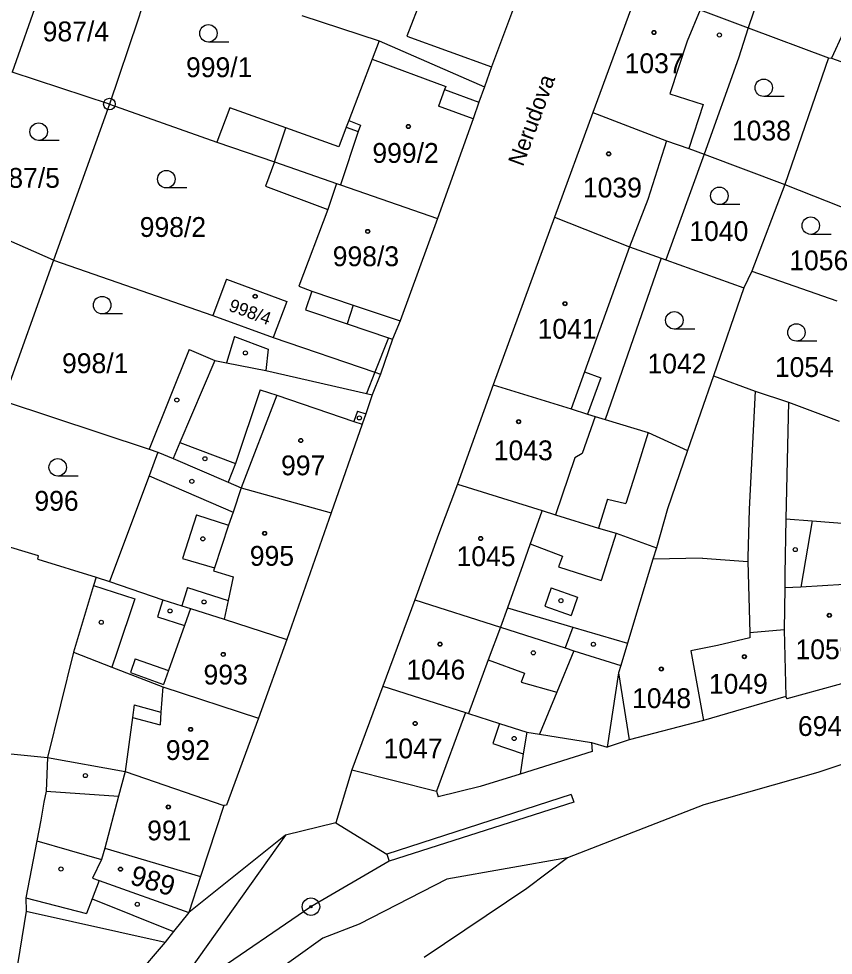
# Model space of a CAD drawing. Extents: x -593183 to -588034, y -1130415 to -1124994.
# Drawn here: x -591248.6 to -591178.8, y -1129085.7 to -1129005.4 of the extents above; entities that cross this region are included whole.
import ezdxf

# ---------------------------------------------------------------- set-up
doc = ezdxf.new("R2010")
doc.units = 0
for name, color, linetype in [('Vrstva 1', 7, 'Continuous'), ('Vrstva 15', 7, 'Continuous'), ('Vrstva 18', 7, 'Continuous'), ('Vrstva 19', 7, 'Continuous'), ('Vrstva 24', 7, 'Continuous'), ('Vrstva 25', 7, 'Continuous'), ('Vrstva 4', 7, 'Continuous')]:
    doc.layers.add(name, color=color, linetype=linetype)

msp = doc.modelspace()

# ---------------------------------------------------------------- linework, layer by layer
at = {"layer": 'Vrstva 1'}
for p, q in [((-591182.91, -1128996.96), (-591186.06, -1129006.21)), ((-591245.06, -1128998.31), (-591249.19, -1129010.01)), ((-591174.67, -1128999.49), (-591178.91, -1129008.81)), ((-591204.58, -1129000.17), (-591208.07, -1129009.58)), ((-591236.94, -1129001.02), (-591238.41, -1129005.57)), ((-591195.42, -1129002.71), (-591199.39, -1129013.48)), ((-591224.34, -1129005.16), (-591217.72, -1129007.34)), ((-591190.18, -1129004.67), (-591186.06, -1129006.21)), ((-591238.41, -1129005.57), (-591240.84, -1129012.76)), ((-591186.06, -1129006.21), (-591186.9, -1129008.81)), ((-591186.06, -1129006.21), (-591179.17, -1129008.79)), ((-591217.72, -1129007.34), (-591218.31, -1129008.9)), ((-591217.72, -1129007.34), (-591208.69, -1129011.29)), ((-591218.31, -1129008.9), (-591220.32, -1129014.18)), ((-591186.9, -1129008.81), (-591189.83, -1129017.06)), ((-591179.17, -1129008.79), (-591182.91, -1129019.67)), ((-591179.17, -1129008.79), (-591178.91, -1129008.81)), ((-591178.91, -1129008.81), (-591166.98, -1129013.27)), ((-591240.84, -1129012.76), (-591249.19, -1129010.01)), ((-591208.07, -1129009.58), (-591208.69, -1129011.29)), ((-591208.69, -1129011.29), (-591209.16, -1129012.61)), ((-591209.16, -1129012.61), (-591209.66, -1129014.02)), ((-591240.84, -1129012.76), (-591245.64, -1129026.14)), ((-591240.84, -1129012.76), (-591231.64, -1129016.02)), ((-591230.51, -1129013.08), (-591231.64, -1129016.02)), ((-591225.7, -1129014.81), (-591230.51, -1129013.08)), ((-591199.39, -1129013.48), (-591202.67, -1129022.46)), ((-591199.39, -1129013.48), (-591193.06, -1129015.9)), ((-591220.32, -1129014.18), (-591220.53, -1129014.73)), ((-591209.66, -1129014.02), (-591212.71, -1129022.58)), ((-591221.18, -1129016.43), (-591225.7, -1129014.81)), ((-591220.53, -1129014.73), (-591221.18, -1129016.43)), ((-591231.64, -1129016.02), (-591226.68, -1129017.71)), ((-591193.06, -1129015.9), (-591191.16, -1129016.56)), ((-591191.16, -1129016.56), (-591189.83, -1129017.06)), ((-591189.83, -1129017.06), (-591193.14, -1129026.11)), ((-591189.83, -1129017.06), (-591182.91, -1129019.67)), ((-591226.68, -1129017.71), (-591227.46, -1129019.81)), ((-591226.68, -1129017.71), (-591221.38, -1129019.56)), ((-591227.46, -1129019.81), (-591222.1, -1129021.79)), ((-591221.38, -1129019.56), (-591221.01, -1129019.69)), ((-591221.01, -1129019.69), (-591212.71, -1129022.58)), ((-591182.91, -1129019.67), (-591185.76, -1129027.09)), ((-591182.91, -1129019.67), (-591175.4, -1129022.64)), ((-591222.1, -1129021.79), (-591224.61, -1129028.36)), ((-591245.64, -1129026.14), (-591253.65, -1129022.63)), ((-591212.71, -1129022.58), (-591215.9, -1129031.35)), ((-591202.67, -1129022.46), (-591207.93, -1129036.82)), ((-591202.67, -1129022.46), (-591196.25, -1129024.99)), ((-591196.25, -1129024.99), (-591193.52, -1129025.97)), ((-591245.64, -1129026.14), (-591249.96, -1129038.21)), ((-591245.64, -1129026.14), (-591231.96, -1129030.9)), ((-591193.52, -1129025.97), (-591198.34, -1129039.8)), ((-591193.52, -1129025.97), (-591193.14, -1129026.11)), ((-591193.14, -1129026.11), (-591186.44, -1129028.51)), ((-591185.76, -1129027.09), (-591186.44, -1129028.51)), ((-591185.76, -1129027.09), (-591178.47, -1129029.63)), ((-591230.79, -1129027.77), (-591231.96, -1129030.9)), ((-591230.79, -1129027.77), (-591225.63, -1129029.7)), ((-591224.61, -1129028.36), (-591223.48, -1129028.8)), ((-591186.44, -1129028.51), (-591189.04, -1129036.06)), ((-591223.48, -1129028.8), (-591224.03, -1129030.41)), ((-591225.63, -1129029.7), (-591226.79, -1129032.78)), ((-591231.96, -1129030.9), (-591226.79, -1129032.78)), ((-591224.03, -1129030.41), (-591220.46, -1129031.61)), ((-591220.46, -1129031.61), (-591216.9, -1129032.81)), ((-591215.9, -1129031.35), (-591216.56, -1129032.93)), ((-591230.11, -1129032.7), (-591230.8, -1129034.95)), ((-591230.11, -1129032.7), (-591227.24, -1129033.77)), ((-591226.79, -1129032.78), (-591218.07, -1129035.76)), ((-591216.56, -1129032.93), (-591217.6, -1129035.93)), ((-591216.9, -1129032.81), (-591216.56, -1129032.93)), ((-591234.01, -1129033.79), (-591237.44, -1129042.35)), ((-591234.01, -1129033.79), (-591231.81, -1129034.75)), ((-591227.24, -1129033.77), (-591227.43, -1129035.61)), ((-591231.81, -1129034.75), (-591230.8, -1129034.95)), ((-591227.43, -1129035.61), (-591218.79, -1129037.58)), ((-591217.6, -1129035.93), (-591218.3, -1129037.69)), ((-591218.07, -1129035.76), (-591217.6, -1129035.93)), ((-591189.04, -1129036.06), (-591191.26, -1129042.45)), ((-591189.04, -1129036.06), (-591185.47, -1129037.37)), ((-591218.79, -1129037.58), (-591218.3, -1129037.69)), ((-591207.93, -1129036.82), (-591210.98, -1129045.34)), ((-591207.93, -1129036.82), (-591201.24, -1129038.9)), ((-591185.47, -1129037.37), (-591185.98, -1129047.5)), ((-591185.47, -1129037.37), (-591182.61, -1129038.33)), ((-591249.96, -1129038.21), (-591237.44, -1129042.35)), ((-591218.3, -1129037.69), (-591218.86, -1129039.33)), ((-591182.61, -1129038.33), (-591182.83, -1129048.33)), ((-591182.61, -1129038.33), (-591178.25, -1129039.94)), ((-591201.24, -1129038.9), (-591199.83, -1129039.34)), ((-591218.86, -1129039.33), (-591219.16, -1129040.21)), ((-591199.83, -1129039.34), (-591199.2, -1129039.54)), ((-591199.2, -1129039.54), (-591198.34, -1129039.8)), ((-591198.34, -1129039.8), (-591194.64, -1129040.92)), ((-591219.16, -1129040.21), (-591221.81, -1129047.8)), ((-591194.64, -1129040.92), (-591191.26, -1129042.45)), ((-591237.44, -1129042.35), (-591236.69, -1129042.6)), ((-591236.69, -1129042.6), (-591237.44, -1129044.63)), ((-591236.69, -1129042.6), (-591235.38, -1129043.16)), ((-591235.38, -1129043.16), (-591230.65, -1129045.19)), ((-591191.26, -1129042.45), (-591192.97, -1129047.47)), ((-591237.44, -1129044.63), (-591240.83, -1129053.71)), ((-591230.65, -1129045.19), (-591229.55, -1129045.66)), ((-591210.98, -1129045.34), (-591212.62, -1129049.66)), ((-591210.98, -1129045.34), (-591203.73, -1129047.61)), ((-591229.55, -1129045.66), (-591221.81, -1129047.8)), ((-591221.81, -1129047.8), (-591225.63, -1129058.67)), ((-591203.73, -1129047.61), (-591202.58, -1129047.97)), ((-591202.58, -1129047.97), (-591198.91, -1129049.12)), ((-591192.97, -1129047.47), (-591193.94, -1129050.82)), ((-591185.98, -1129047.5), (-591186.1, -1129051.65)), ((-591182.83, -1129048.33), (-591182.91, -1129053.06)), ((-591246.91, -1129051.5), (-591253.75, -1129049.47)), ((-591198.91, -1129049.12), (-591197.4, -1129049.56)), ((-591197.4, -1129049.56), (-591193.94, -1129050.82)), ((-591212.62, -1129049.66), (-591214.66, -1129055.27)), ((-591193.94, -1129050.82), (-591194.24, -1129051.79)), ((-591246.99, -1129051.77), (-591246.91, -1129051.5)), ((-591246.99, -1129051.77), (-591241.98, -1129053.32)), ((-591194.24, -1129051.79), (-591195.37, -1129055.46)), ((-591186.1, -1129051.65), (-591186.09, -1129051.99)), ((-591186.09, -1129051.99), (-591185.91, -1129058.09)), ((-591241.98, -1129053.32), (-591242.2, -1129054.04)), ((-591241.98, -1129053.32), (-591240.83, -1129053.71)), ((-591182.91, -1129053.06), (-591182.93, -1129054.25)), ((-591242.2, -1129054.04), (-591243.91, -1129059.75)), ((-591240.83, -1129053.71), (-591236.25, -1129055.27)), ((-591182.93, -1129054.25), (-591182.99, -1129057.85)), ((-591236.25, -1129055.27), (-591234.64, -1129055.78)), ((-591234.64, -1129055.78), (-591233.88, -1129056.02)), ((-591233.88, -1129056.02), (-591231, -1129056.92)), ((-591214.66, -1129055.27), (-591217.38, -1129062.68)), ((-591214.66, -1129055.27), (-591207.31, -1129057.62)), ((-591195.37, -1129055.46), (-591196.4, -1129058.99)), ((-591231, -1129056.92), (-591225.63, -1129058.67)), ((-591207.31, -1129057.62), (-591201.75, -1129059.39)), ((-591185.91, -1129058.09), (-591185.91, -1129058.53)), ((-591182.99, -1129057.85), (-591182.83, -1129063.56)), ((-591225.63, -1129058.67), (-591228.06, -1129065.41)), ((-591196.4, -1129058.99), (-591196.99, -1129060.91)), ((-591188.69, -1129059.17), (-591190.99, -1129059.63)), ((-591185.91, -1129058.53), (-591188.69, -1129059.17)), ((-591243.91, -1129059.75), (-591246.14, -1129068.8)), ((-591243.91, -1129059.75), (-591240.62, -1129061.03)), ((-591201.75, -1129059.39), (-591201.01, -1129059.63)), ((-591201.01, -1129059.63), (-591196.99, -1129060.91)), ((-591190.99, -1129059.63), (-591189.91, -1129065.62)), ((-591240.62, -1129061.03), (-591236.26, -1129062.73)), ((-591197.19, -1129061.53), (-591198.16, -1129067.91)), ((-591196.99, -1129060.91), (-591197.19, -1129061.53)), ((-591174.75, -1129061.56), (-591182.76, -1129063.76)), ((-591236.26, -1129062.73), (-591228.06, -1129065.41)), ((-591217.38, -1129062.68), (-591220.06, -1129069.84)), ((-591217.38, -1129062.68), (-591210.31, -1129064.94)), ((-591182.83, -1129063.56), (-591189.91, -1129065.62)), ((-591182.83, -1129063.56), (-591182.76, -1129063.76)), ((-591161.34, -1129063.85), (-591180.09, -1129070.07)), ((-591228.06, -1129065.41), (-591230.81, -1129072.88)), ((-591210.31, -1129064.94), (-591210.06, -1129065.02)), ((-591210.06, -1129065.02), (-591207.4, -1129065.87)), ((-591189.91, -1129065.62), (-591196.26, -1129067.28)), ((-591207.4, -1129065.87), (-591205.06, -1129066.62)), ((-591205.06, -1129066.62), (-591203.96, -1129066.8)), ((-591203.96, -1129066.8), (-591199.49, -1129067.51)), ((-591196.26, -1129067.28), (-591198.16, -1129067.91)), ((-591259.17, -1129067.5), (-591246.14, -1129068.8)), ((-591199.49, -1129067.51), (-591199.45, -1129068.28)), ((-591199.49, -1129067.51), (-591198.16, -1129067.91)), ((-591246.14, -1129068.8), (-591246.27, -1129071.67)), ((-591246.14, -1129068.8), (-591239.5, -1129070)), ((-591199.45, -1129068.28), (-591205.63, -1129070.21)), ((-591239.5, -1129070), (-591231.04, -1129072.9)), ((-591220.06, -1129069.84), (-591221.43, -1129074.38)), ((-591220.06, -1129069.84), (-591212.8, -1129071.67)), ((-591205.63, -1129070.21), (-591209.04, -1129071.28)), ((-591180.09, -1129070.07), (-591189.88, -1129072.84)), ((-591209.04, -1129071.28), (-591212.64, -1129072.16)), ((-591246.27, -1129071.67), (-591246.47, -1129072.63)), ((-591212.8, -1129071.67), (-591212.64, -1129072.16)), ((-591246.47, -1129072.63), (-591246.71, -1129074.15)), ((-591231.04, -1129072.9), (-591233.03, -1129079)), ((-591230.81, -1129072.88), (-591231.04, -1129072.9)), ((-591189.88, -1129072.84), (-591201.57, -1129077.39)), ((-591246.71, -1129074.15), (-591247.06, -1129075.92)), ((-591221.43, -1129074.38), (-591225.73, -1129075.46)), ((-591247.06, -1129075.92), (-591248, -1129080.81)), ((-591247.06, -1129075.92), (-591241.53, -1129077.54)), ((-591225.73, -1129075.46), (-591234.03, -1129082.08)), ((-591241.22, -1129076.57), (-591241.53, -1129077.54)), ((-591241.22, -1129076.57), (-591233.03, -1129079)), ((-591201.57, -1129077.39), (-591205.05, -1129080.01)), ((-591233.03, -1129079), (-591234.03, -1129082.08)), ((-591205.05, -1129080.01), (-591213.85, -1129085.93)), ((-591248, -1129080.81), (-591247.99, -1129081.96)), ((-591247.99, -1129081.96), (-591250.72, -1129098.85)), ((-591247.99, -1129081.96), (-591236.06, -1129084.63)), ((-591234.03, -1129082.08), (-591235.33, -1129083.71)), ((-591235.33, -1129083.71), (-591236.06, -1129084.63)), ((-591236.06, -1129084.63), (-591248.54, -1129099.05))]:
    msp.add_line(p, q, dxfattribs=at)
at = {"layer": 'Vrstva 24'}
for centre, radius in [((-591240.84, -1129012.76), 0.5), ((-591240.84, -1129012.76), 0.0327), ((-591223.56, -1129081.58), 0.75), ((-591223.56, -1129081.58), 0.0903)]:
    msp.add_circle(centre, radius, dxfattribs=at)
at = {"layer": 'Vrstva 25'}
for p, q in [((-591230.6, -1129007.44), (-591232.35, -1129007.44)), ((-591182.98, -1129012.11), (-591184.73, -1129012.11)), ((-591245.16, -1129015.88), (-591246.91, -1129015.88)), ((-591234.21, -1129019.95), (-591235.96, -1129019.95)), ((-591186.79, -1129021.38), (-591188.54, -1129021.38)), ((-591178.95, -1129023.93), (-591180.7, -1129023.93)), ((-591239.71, -1129030.75), (-591241.46, -1129030.75)), ((-591190.65, -1129032.05), (-591192.4, -1129032.05)), ((-591180.18, -1129033.09), (-591181.93, -1129033.09)), ((-591243.52, -1129044.66), (-591245.27, -1129044.66))]:
    msp.add_line(p, q, dxfattribs=at)
for centre, radius in [((-591232.35, -1129006.69), 0.75), ((-591194.15, -1129006.62), 0.175), ((-591194.15, -1129006.62), 0.15), ((-591188.53, -1129006.84), 0.175), ((-591184.73, -1129011.36), 0.75), ((-591246.91, -1129015.13), 0.75), ((-591215.2, -1129014.68), 0.175), ((-591215.2, -1129014.68), 0.15), ((-591198.03, -1129017.03), 0.175), ((-591198.03, -1129017.03), 0.15), ((-591235.96, -1129019.2), 0.75), ((-591188.54, -1129020.63), 0.75), ((-591180.7, -1129023.18), 0.75), ((-591218.69, -1129023.68), 0.175), ((-591218.69, -1129023.68), 0.15), ((-591241.46, -1129030), 0.75), ((-591228.34, -1129029.24), 0.175), ((-591228.34, -1129029.24), 0.15), ((-591201.78, -1129029.88), 0.175), ((-591201.78, -1129029.88), 0.15), ((-591192.4, -1129031.3), 0.75), ((-591181.93, -1129032.34), 0.75), ((-591229.18, -1129034.1), 0.175), ((-591235.06, -1129038.14), 0.175), ((-591219.4, -1129039.67), 0.175), ((-591205.75, -1129039.99), 0.175), ((-591205.75, -1129039.99), 0.15), ((-591224.43, -1129041.61), 0.175), ((-591224.43, -1129041.61), 0.15), ((-591245.27, -1129043.91), 0.75), ((-591232.65, -1129043.17), 0.175), ((-591233.77, -1129045.11), 0.175), ((-591227.53, -1129049.57), 0.175), ((-591227.53, -1129049.57), 0.15), ((-591232.83, -1129050.04), 0.175), ((-591209, -1129050.01), 0.175), ((-591209, -1129050.01), 0.15), ((-591182.03, -1129050.96), 0.175), ((-591202.12, -1129055.34), 0.175), ((-591235.64, -1129056.22), 0.175), ((-591232.72, -1129055.45), 0.175), ((-591179.11, -1129056.6), 0.175), ((-591179.11, -1129056.6), 0.15), ((-591241.54, -1129057.19), 0.175), ((-591212.49, -1129059.07), 0.175), ((-591212.49, -1129059.07), 0.15), ((-591199.34, -1129059.08), 0.175), ((-591231.08, -1129059.95), 0.175), ((-591231.08, -1129059.95), 0.15), ((-591204.49, -1129059.81), 0.175), ((-591186.39, -1129060.14), 0.175), ((-591186.39, -1129060.14), 0.15), ((-591193.51, -1129061.2), 0.175), ((-591193.51, -1129061.2), 0.15), ((-591233.88, -1129066.38), 0.175), ((-591233.88, -1129066.38), 0.15), ((-591214.62, -1129065.87), 0.175), ((-591214.62, -1129065.87), 0.15), ((-591206.13, -1129067.16), 0.175), ((-591242.9, -1129070.34), 0.175), ((-591235.79, -1129073.03), 0.175), ((-591235.79, -1129073.03), 0.15), ((-591244.99, -1129078.35), 0.175), ((-591239.89, -1129078.36), 0.175), ((-591239.89, -1129078.36), 0.15), ((-591238.45, -1129081.37), 0.175)]:
    msp.add_circle(centre, radius, dxfattribs=at)
at = {"layer": 'Vrstva 4'}
for p, q in [((-591212.2, -1128998.8), (-591215.33, -1129006.95)), ((-591190.18, -1129004.67), (-591191.3, -1129007.38)), ((-591215.33, -1129006.95), (-591208.07, -1129009.58)), ((-591191.3, -1129007.38), (-591192.77, -1129011.89)), ((-591218.31, -1129008.9), (-591212, -1129011.24)), ((-591212.1, -1129011.52), (-591212.62, -1129012.93)), ((-591212, -1129011.24), (-591212.1, -1129011.52)), ((-591212.1, -1129011.52), (-591209.16, -1129012.61)), ((-591192.77, -1129011.89), (-591189.94, -1129012.81)), ((-591209.66, -1129014.02), (-591212.62, -1129012.93)), ((-591189.94, -1129012.81), (-591191.16, -1129016.56)), ((-591220.32, -1129014.18), (-591219.31, -1129014.57)), ((-591226.68, -1129017.71), (-591225.7, -1129014.81)), ((-591220.53, -1129014.73), (-591219.52, -1129015.12)), ((-591219.31, -1129014.57), (-591219.52, -1129015.12)), ((-591219.52, -1129015.12), (-591221.01, -1129019.69)), ((-591193.06, -1129015.9), (-591194.68, -1129020.94)), ((-591221.38, -1129019.56), (-591222.1, -1129021.79)), ((-591194.68, -1129020.94), (-591196.25, -1129024.99)), ((-591196.25, -1129024.99), (-591200.1, -1129035.73)), ((-591223.48, -1129028.8), (-591219.94, -1129030)), ((-591219.94, -1129030), (-591220.46, -1129031.61)), ((-591219.94, -1129030), (-591215.9, -1129031.35)), ((-591216.9, -1129032.81), (-591218.07, -1129035.76)), ((-591231.81, -1129034.75), (-591234.79, -1129041.77)), ((-591230.8, -1129034.95), (-591227.43, -1129035.61)), ((-591218.07, -1129035.76), (-591218.79, -1129037.58)), ((-591200.1, -1129035.73), (-591201.24, -1129038.9)), ((-591200.1, -1129035.73), (-591198.71, -1129036.23)), ((-591198.71, -1129036.23), (-591199.83, -1129039.34)), ((-591227.92, -1129037.25), (-591230.03, -1129043.57)), ((-591227.92, -1129037.25), (-591226.48, -1129037.71)), ((-591226.48, -1129037.71), (-591229.55, -1129045.66)), ((-591226.48, -1129037.71), (-591219.87, -1129039.97)), ((-591219.57, -1129039.09), (-591219.87, -1129039.97)), ((-591219.57, -1129039.09), (-591218.86, -1129039.33)), ((-591219.87, -1129039.97), (-591219.16, -1129040.21)), ((-591199.2, -1129039.54), (-591200.31, -1129042.73)), ((-591194.64, -1129040.92), (-591195.73, -1129044.4)), ((-591234.79, -1129041.77), (-591235.38, -1129043.16)), ((-591234.79, -1129041.77), (-591230.03, -1129043.57)), ((-591200.92, -1129043.09), (-591202.58, -1129047.97)), ((-591200.31, -1129042.73), (-591200.92, -1129043.09)), ((-591230.03, -1129043.57), (-591230.65, -1129045.19)), ((-591237.44, -1129044.63), (-591230.24, -1129047.75)), ((-591195.73, -1129044.4), (-591196.55, -1129047.01)), ((-591229.55, -1129045.66), (-591230.24, -1129047.75)), ((-591198.13, -1129046.65), (-591198.91, -1129049.12)), ((-591198.13, -1129046.65), (-591196.55, -1129047.01)), ((-591233.37, -1129047.97), (-591234.56, -1129051.72)), ((-591233.37, -1129047.97), (-591230.62, -1129048.88)), ((-591230.24, -1129047.75), (-591230.62, -1129048.88)), ((-591203.78, -1129047.75), (-591204.75, -1129050.47)), ((-591203.73, -1129047.61), (-591203.78, -1129047.75)), ((-591182.83, -1129048.33), (-591180.59, -1129048.5)), ((-591180.59, -1129048.5), (-591181.54, -1129054.17)), ((-591180.59, -1129048.5), (-591177.28, -1129048.76)), ((-591230.62, -1129048.88), (-591231.83, -1129052.53)), ((-591197.4, -1129049.56), (-591198.67, -1129053.62)), ((-591204.75, -1129050.47), (-591205.39, -1129052.26)), ((-591204.75, -1129050.47), (-591201.99, -1129051.52)), ((-591234.56, -1129051.72), (-591231.83, -1129052.53)), ((-591201.99, -1129051.52), (-591202.32, -1129052.45)), ((-591189.98, -1129051.69), (-591194.24, -1129051.79)), ((-591189.98, -1129051.69), (-591186.09, -1129051.99)), ((-591231.83, -1129052.53), (-591231.91, -1129052.77)), ((-591231.91, -1129052.77), (-591230.23, -1129053.29)), ((-591205.39, -1129052.26), (-591206.71, -1129055.95)), ((-591202.32, -1129052.45), (-591198.67, -1129053.62)), ((-591230.23, -1129053.29), (-591230.66, -1129055.32)), ((-591242.2, -1129054.04), (-591238.65, -1129055.17)), ((-591234.14, -1129054.22), (-591234.64, -1129055.78)), ((-591234.14, -1129054.22), (-591230.66, -1129055.32)), ((-591202.95, -1129054.24), (-591203.51, -1129055.82)), ((-591202.95, -1129054.24), (-591200.69, -1129055.04)), ((-591181.54, -1129054.17), (-591182.93, -1129054.25)), ((-591177.84, -1129053.96), (-591181.54, -1129054.17)), ((-591238.65, -1129055.17), (-591240.2, -1129059.77)), ((-591200.69, -1129055.04), (-591201.25, -1129056.62)), ((-591236.25, -1129055.27), (-591236.71, -1129056.73)), ((-591233.88, -1129056.02), (-591234.4, -1129057.48)), ((-591230.66, -1129055.32), (-591231, -1129056.92)), ((-591206.71, -1129055.95), (-591207.31, -1129057.62)), ((-591206.71, -1129055.95), (-591201.11, -1129057.6)), ((-591203.51, -1129055.82), (-591201.25, -1129056.62)), ((-591236.71, -1129056.73), (-591234.4, -1129057.48)), ((-591234.4, -1129057.48), (-591235.77, -1129061.34)), ((-591207.31, -1129057.62), (-591208.36, -1129060.41)), ((-591201.11, -1129057.6), (-591201.75, -1129059.39)), ((-591201.11, -1129057.6), (-591196.4, -1129058.99)), ((-591182.99, -1129057.85), (-591185.91, -1129058.09)), ((-591240.2, -1129059.77), (-591240.62, -1129061.03)), ((-591201.01, -1129059.63), (-591202.48, -1129063.19)), ((-591238.62, -1129060.33), (-591239.04, -1129061.51)), ((-591238.62, -1129060.33), (-591235.77, -1129061.34)), ((-591208.36, -1129060.41), (-591210.06, -1129065.02)), ((-591208.36, -1129060.41), (-591205.24, -1129061.57)), ((-591239.04, -1129061.51), (-591236.19, -1129062.52)), ((-591235.77, -1129061.34), (-591236.19, -1129062.52)), ((-591205.24, -1129061.57), (-591205.52, -1129062.32)), ((-591197.19, -1129061.53), (-591196.26, -1129067.28)), ((-591205.52, -1129062.32), (-591202.48, -1129063.19)), ((-591236.26, -1129062.73), (-591236.42, -1129064.89)), ((-591202.48, -1129063.19), (-591203.96, -1129066.8)), ((-591238.72, -1129064.26), (-591238.87, -1129065.36)), ((-591238.72, -1129064.26), (-591236.42, -1129064.89)), ((-591238.87, -1129065.36), (-591239.5, -1129070)), ((-591238.87, -1129065.36), (-591236.5, -1129065.99)), ((-591236.42, -1129064.89), (-591236.5, -1129065.99)), ((-591210.31, -1129064.94), (-591212.8, -1129071.67)), ((-591207.4, -1129065.87), (-591207.95, -1129067.58)), ((-591205.06, -1129066.62), (-591205.35, -1129068.47)), ((-591207.95, -1129067.58), (-591205.35, -1129068.47)), ((-591205.35, -1129068.47), (-591205.63, -1129070.21)), ((-591239.5, -1129070), (-591240.05, -1129072.09)), ((-591246.27, -1129071.67), (-591240.05, -1129072.09)), ((-591240.05, -1129072.09), (-591241.22, -1129076.57)), ((-591201.24, -1129071.97), (-591217.06, -1129077.09)), ((-591201.24, -1129071.97), (-591201.02, -1129072.62)), ((-591201.02, -1129072.62), (-591216.86, -1129077.69)), ((-591221.43, -1129074.38), (-591217.06, -1129077.09)), ((-591225.73, -1129075.46), (-591233.94, -1129086.99)), ((-591241.53, -1129077.54), (-591242.3, -1129079.14)), ((-591216.86, -1129077.69), (-591223.56, -1129081.58)), ((-591217.06, -1129077.09), (-591216.86, -1129077.69)), ((-591201.57, -1129077.39), (-591211.92, -1129079.23)), ((-591242.3, -1129079.14), (-591241.73, -1129079.34)), ((-591211.92, -1129079.23), (-591219.42, -1129083.08)), ((-591241.73, -1129079.34), (-591242.33, -1129080.92)), ((-591241.73, -1129079.34), (-591234.03, -1129082.08)), ((-591248, -1129080.81), (-591242.79, -1129082.15)), ((-591242.33, -1129080.92), (-591242.79, -1129082.15)), ((-591242.33, -1129080.92), (-591235.33, -1129083.71)), ((-591223.56, -1129081.58), (-591233.01, -1129088.04)), ((-591219.42, -1129083.08), (-591222.53, -1129084.28)), ((-591222.53, -1129084.28), (-591229.08, -1129088.94))]:
    msp.add_line(p, q, dxfattribs=at)

# ---------------------------------------------------------------- texts
at = {"layer": 'Vrstva 15'}
msp.add_text('Nerudova', height=1.4, rotation=69.94395, dxfattribs=at).set_placement((-591205.38, -1129018.18))
at = {"layer": 'Vrstva 18'}
for s, p in [('987/4', (-591246.56, -1129007.38)), ('999/1', (-591234.27, -1129010.45)), ('1038', (-591187.46, -1129015.88)), ('987/5', (-591250.77, -1129019.94)), ('998/2', (-591238.24, -1129024.15)), ('1040', (-591191.11, -1129024.5)), ('1056', (-591182.54, -1129027.01)), ('998/1', (-591244.9, -1129035.83)), ('1042', (-591194.7, -1129035.86)), ('1054', (-591183.78, -1129036.16)), ('996', (-591247.27, -1129047.63)), ('6940', (-591181.8, -1129066.94))]:
    msp.add_text(s, height=1.7, dxfattribs=at).set_placement(p)
at = {"layer": 'Vrstva 19'}
for s, p in [('1037', (-591196.66, -1129010.11)), ('999/2', (-591218.29, -1129017.8)), ('1039', (-591200.24, -1129020.77)), ('998/3', (-591221.69, -1129026.66)), ('1041', (-591204.12, -1129032.88)), ('1043', (-591207.88, -1129043.3)), ('997', (-591226.12, -1129044.59)), ('995', (-591228.8, -1129052.35)), ('1045', (-591211.07, -1129052.38)), ('1050', (-591182.01, -1129060.36)), ('993', (-591232.77, -1129062.53)), ('1046', (-591215.38, -1129062.1)), ('1049', (-591189.44, -1129063.32)), ('1048', (-591196.02, -1129064.55)), ('992', (-591236, -1129069)), ('1047', (-591217.33, -1129068.86)), ('991', (-591237.6, -1129075.89))]:
    msp.add_text(s, height=1.7, dxfattribs=at).set_placement(p)
for s, height, rotation, p in [('998/4', 1.1, 339.89247, (-591230.69, -1129030.46)), ('989', 1.7, 343.42704, (-591239.16, -1129079.62))]:
    msp.add_text(s, height=height, rotation=rotation, dxfattribs=at).set_placement(p)

doc.saveas('drawing.dxf')
